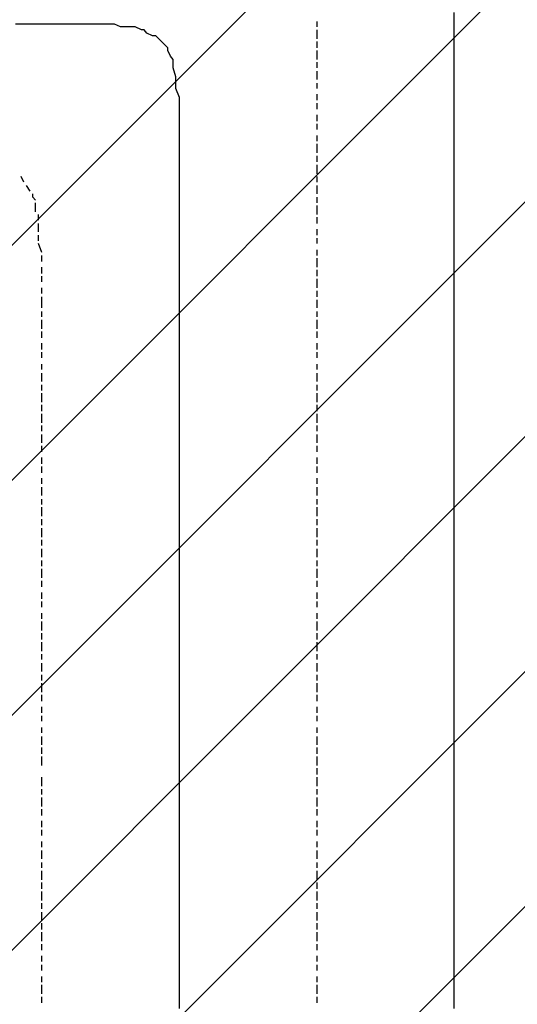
# Model space of a CAD drawing. Extents: x 997 to 109698, y 921 to 94021.
# Tile 267 of 656: x 39614 to 40333, y 23818 to 25240. Entities that reach past the tile are written whole.
import ezdxf

# ---------------------------------------------------------------- set-up
doc = ezdxf.new("R2010")
doc.units = 0
doc.header["$MEASUREMENT"] = 0
doc.layers.add('12', color=7, linetype='CONTINUOUS')
doc.layers.add('28', color=7, linetype='CONTINUOUS')

msp = doc.modelspace()

# ---------------------------------------------------------------- linework, layer by layer
at = {"layer": '12', "color": 1}
for p, q in [((40241.601607, 25237.953237), (40241.601607, 25250.953237)), ((40241.601607, 25229.953237), (40241.601607, 25237.953237)), ((39619.601607, 25233.953237), (39607.601607, 25233.953237)), ((39628.601607, 25233.953237), (39619.601607, 25233.953237)), ((39640.601607, 25233.953237), (39628.601607, 25233.953237)), ((39645.601607, 25233.953237), (39640.601607, 25233.953237)), ((39649.601607, 25233.953237), (39645.601607, 25233.953237)), ((39657.601607, 25233.953237), (39649.601607, 25233.953237)), ((39670.601607, 25233.953237), (39657.601607, 25233.953237)), ((39678.601607, 25233.953237), (39670.601607, 25233.953237)), ((39687.601607, 25233.953237), (39678.601607, 25233.953237)), ((39700.601607, 25233.953237), (39687.601607, 25233.953237)), ((39708.601607, 25233.953237), (39700.601607, 25233.953237)), ((39717.601607, 25233.953237), (39708.601607, 25233.953237)), ((39729.601607, 25233.953237), (39717.601607, 25233.953237)), ((39738.601607, 25233.953237), (39729.601607, 25233.953237)), ((39750.601607, 25233.953237), (39738.601607, 25233.953237)), ((39759.601607, 25229.953237), (39750.601607, 25233.953237)), ((39767.601607, 25229.953237), (39759.601607, 25229.953237)), ((39780.601607, 25229.953237), (39767.601607, 25229.953237)), ((39789.601607, 25225.953237), (39780.601607, 25229.953237)), ((39805.601607, 25216.953237), (39797.601607, 25220.953237)), ((40241.601607, 25220.953237), (40241.601607, 25229.953237)), ((40241.601607, 25208.953237), (40241.601607, 25220.953237)), ((39822.601607, 25204.953237), (39814.601607, 25212.953237)), ((40241.601607, 25199.953237), (40241.601607, 25208.953237)), ((39831.601607, 25187.953237), (39827.601607, 25195.953237)), ((40241.601607, 25187.953237), (40241.601607, 25199.953237)), ((39835.601607, 25170.953237), (39835.601607, 25178.953237)), ((40241.601607, 25178.953237), (40241.601607, 25187.953237)), ((40241.601607, 25170.953237), (40241.601607, 25178.953237)), ((39839.601607, 25157.953237), (39835.601607, 25170.953237)), ((40241.601607, 25157.953237), (40241.601607, 25170.953237)), ((39839.601607, 25148.953237), (39839.601607, 25157.953237)), ((40241.601607, 25148.953237), (40241.601607, 25157.953237)), ((39839.601607, 25140.953237), (39839.601607, 25148.953237)), ((39844.601607, 25127.953237), (39839.601607, 25140.953237)), ((40241.601607, 25140.953237), (40241.601607, 25148.953237)), ((40241.601607, 25127.953237), (40241.601607, 25140.953237)), ((39844.601607, 25119.953237), (39844.601607, 25127.953237)), ((40241.601607, 25119.953237), (40241.601607, 25127.953237)), ((39844.601607, 25110.953237), (39844.601607, 25119.953237)), ((39844.601607, 25098.953237), (39844.601607, 25110.953237)), ((40241.601607, 25110.953237), (40241.601607, 25119.953237)), ((40241.601607, 25098.953237), (40241.601607, 25110.953237)), ((39844.601607, 25089.953237), (39844.601607, 25098.953237)), ((40241.601607, 25089.953237), (40241.601607, 25098.953237)), ((39844.601607, 25081.953237), (39844.601607, 25089.953237)), ((39844.601607, 25068.953237), (39844.601607, 25081.953237)), ((40241.601607, 25081.953237), (40241.601607, 25089.953237)), ((40241.601607, 25068.953237), (40241.601607, 25081.953237)), ((39844.601607, 25060.953237), (39844.601607, 25068.953237)), ((40241.601607, 25060.953237), (40241.601607, 25068.953237)), ((39844.601607, 25047.953237), (39844.601607, 25060.953237)), ((40241.601607, 25047.953237), (40241.601607, 25060.953237)), ((39844.601607, 25038.953237), (39844.601607, 25047.953237)), ((39844.601607, 25034.953237), (39844.601607, 25038.953237)), ((40241.601607, 25038.953237), (40241.601607, 25047.953237)), ((40241.601607, 25030.953237), (40241.601607, 25038.953237)), ((39844.601607, 25030.953237), (39844.601607, 25034.953237)), ((39844.601607, 25017.953237), (39844.601607, 25030.953237)), ((40241.601607, 25017.953237), (40241.601607, 25030.953237)), ((39844.601607, 25009.953237), (39844.601607, 25017.953237)), ((39844.601607, 25000.953237), (39844.601607, 25009.953237)), ((40241.601607, 25009.953237), (40241.601607, 25017.953237)), ((40241.601607, 25000.953237), (40241.601607, 25009.953237)), ((39844.601607, 24988.953237), (39844.601607, 25000.953237)), ((40241.601607, 24988.953237), (40241.601607, 25000.953237)), ((39844.601607, 24979.953237), (39844.601607, 24988.953237)), ((39844.601607, 24971.953237), (39844.601607, 24979.953237)), ((40241.601607, 24979.953237), (40241.601607, 24988.953237)), ((40241.601607, 24971.953237), (40241.601607, 24979.953237)), ((39844.601607, 24958.953237), (39844.601607, 24971.953237)), ((40241.601607, 24958.953237), (40241.601607, 24971.953237)), ((39844.601607, 24950.953237), (39844.601607, 24958.953237)), ((39844.601607, 24937.953237), (39844.601607, 24950.953237)), ((40241.601607, 24950.953237), (40241.601607, 24958.953237)), ((40241.601607, 24937.953237), (40241.601607, 24950.953237)), ((39844.601607, 24928.953237), (39844.601607, 24937.953237)), ((40241.601607, 24928.953237), (40241.601607, 24937.953237)), ((39844.601607, 24920.953237), (39844.601607, 24928.953237)), ((40241.601607, 24920.953237), (40241.601607, 24928.953237)), ((39844.601607, 24907.953237), (39844.601607, 24920.953237)), ((40241.601607, 24907.953237), (40241.601607, 24920.953237)), ((39844.601607, 24899.953237), (39844.601607, 24907.953237)), ((39844.601607, 24890.953237), (39844.601607, 24899.953237)), ((40241.601607, 24899.953237), (40241.601607, 24907.953237)), ((40241.601607, 24890.953237), (40241.601607, 24899.953237)), ((39844.601607, 24878.953237), (39844.601607, 24890.953237)), ((40241.601607, 24878.953237), (40241.601607, 24890.953237)), ((39844.601607, 24869.953237), (39844.601607, 24878.953237)), ((39844.601607, 24861.953237), (39844.601607, 24869.953237)), ((40241.601607, 24869.953237), (40241.601607, 24878.953237)), ((40241.601607, 24861.953237), (40241.601607, 24869.953237)), ((39844.601607, 24848.953237), (39844.601607, 24861.953237)), ((40241.601607, 24848.953237), (40241.601607, 24861.953237)), ((39844.601607, 24839.953237), (39844.601607, 24848.953237)), ((39844.601607, 24827.953237), (39844.601607, 24839.953237)), ((40241.601607, 24839.953237), (40241.601607, 24848.953237)), ((40241.601607, 24827.953237), (40241.601607, 24839.953237)), ((39844.601607, 24818.953237), (39844.601607, 24827.953237)), ((40241.601607, 24818.953237), (40241.601607, 24827.953237)), ((39844.601607, 24810.953237), (39844.601607, 24818.953237)), ((39844.601607, 24797.953237), (39844.601607, 24810.953237)), ((40241.601607, 24810.953237), (40241.601607, 24818.953237)), ((40241.601607, 24797.953237), (40241.601607, 24810.953237)), ((39844.601607, 24789.953237), (39844.601607, 24797.953237)), ((40241.601607, 24789.953237), (40241.601607, 24797.953237)), ((39844.601607, 24780.953237), (39844.601607, 24789.953237)), ((39844.601607, 24768.953237), (39844.601607, 24780.953237)), ((40241.601607, 24780.953237), (40241.601607, 24789.953237)), ((40241.601607, 24768.953237), (40241.601607, 24780.953237)), ((39844.601607, 24759.953237), (39844.601607, 24768.953237)), ((40241.601607, 24759.953237), (40241.601607, 24768.953237)), ((39844.601607, 24751.953237), (39844.601607, 24759.953237)), ((39844.601607, 24738.953237), (39844.601607, 24751.953237)), ((40241.601607, 24751.953237), (40241.601607, 24759.953237)), ((40241.601607, 24738.953237), (40241.601607, 24751.953237)), ((39844.601607, 24729.953237), (39844.601607, 24738.953237)), ((40241.601607, 24729.953237), (40241.601607, 24738.953237)), ((39844.601607, 24717.953237), (39844.601607, 24729.953237)), ((40241.601607, 24717.953237), (40241.601607, 24729.953237)), ((39844.601607, 24708.953237), (39844.601607, 24717.953237)), ((39844.601607, 24700.953237), (39844.601607, 24708.953237)), ((40241.601607, 24708.953237), (40241.601607, 24717.953237)), ((40241.601607, 24700.953237), (40241.601607, 24708.953237)), ((39844.601607, 24687.953237), (39844.601607, 24700.953237)), ((40241.601607, 24687.953237), (40241.601607, 24700.953237)), ((39844.601607, 24679.953237), (39844.601607, 24687.953237)), ((40241.601607, 24679.953237), (40241.601607, 24687.953237)), ((39844.601607, 24670.953237), (39844.601607, 24679.953237)), ((39844.601607, 24657.953237), (39844.601607, 24670.953237)), ((40241.601607, 24670.953237), (40241.601607, 24679.953237)), ((40241.601607, 24657.953237), (40241.601607, 24670.953237)), ((39844.601607, 24649.953237), (39844.601607, 24657.953237)), ((40241.601607, 24649.953237), (40241.601607, 24657.953237)), ((39844.601607, 24640.953237), (39844.601607, 24649.953237)), ((39844.601607, 24628.953237), (39844.601607, 24640.953237)), ((40241.601607, 24640.953237), (40241.601607, 24649.953237)), ((40241.601607, 24628.953237), (40241.601607, 24640.953237)), ((39844.601607, 24619.953237), (39844.601607, 24628.953237)), ((40241.601607, 24619.953237), (40241.601607, 24628.953237)), ((39844.601607, 24607.953237), (39844.601607, 24619.953237)), ((40241.601607, 24607.953237), (40241.601607, 24619.953237)), ((39844.601607, 24598.953237), (39844.601607, 24607.953237)), ((39844.601607, 24590.953237), (39844.601607, 24598.953237)), ((40241.601607, 24598.953237), (40241.601607, 24607.953237)), ((40241.601607, 24590.953237), (40241.601607, 24598.953237)), ((39844.601607, 24577.953237), (39844.601607, 24590.953237)), ((40241.601607, 24577.953237), (40241.601607, 24590.953237)), ((39844.601607, 24569.953237), (39844.601607, 24577.953237)), ((39844.601607, 24560.953237), (39844.601607, 24569.953237)), ((40241.601607, 24569.953237), (40241.601607, 24577.953237)), ((40241.601607, 24560.953237), (40241.601607, 24569.953237)), ((39844.601607, 24547.953237), (39844.601607, 24560.953237)), ((40241.601607, 24547.953237), (40241.601607, 24560.953237)), ((39844.601607, 24539.953237), (39844.601607, 24547.953237)), ((39844.601607, 24530.953237), (39844.601607, 24539.953237)), ((40241.601607, 24539.953237), (40241.601607, 24547.953237)), ((40241.601607, 24530.953237), (40241.601607, 24539.953237)), ((39844.601607, 24518.953237), (39844.601607, 24530.953237)), ((40241.601607, 24518.953237), (40241.601607, 24530.953237)), ((39844.601607, 24509.953237), (39844.601607, 24518.953237)), ((39844.601607, 24501.953237), (39844.601607, 24509.953237)), ((40241.601607, 24509.953237), (40241.601607, 24518.953237)), ((40241.601607, 24501.953237), (40241.601607, 24509.953237)), ((39844.601607, 24488.953237), (39844.601607, 24501.953237)), ((40241.601607, 24488.953237), (40241.601607, 24501.953237)), ((39844.601607, 24480.953237), (39844.601607, 24488.953237)), ((40241.601607, 24480.953237), (40241.601607, 24488.953237)), ((39844.601607, 24467.953237), (39844.601607, 24480.953237)), ((39844.601607, 24458.953237), (39844.601607, 24467.953237)), ((40241.601607, 24467.953237), (40241.601607, 24480.953237)), ((40241.601607, 24458.953237), (40241.601607, 24467.953237)), ((39844.601607, 24450.953237), (39844.601607, 24458.953237)), ((40241.601607, 24450.953237), (40241.601607, 24458.953237)), ((39844.601607, 24437.953237), (39844.601607, 24450.953237)), ((40241.601607, 24437.953237), (40241.601607, 24450.953237)), ((39844.601607, 24429.953237), (39844.601607, 24437.953237)), ((39844.601607, 24420.953237), (39844.601607, 24429.953237)), ((40241.601607, 24429.953237), (40241.601607, 24437.953237)), ((40241.601607, 24420.953237), (40241.601607, 24429.953237)), ((39844.601607, 24408.953237), (39844.601607, 24420.953237)), ((40241.601607, 24408.953237), (40241.601607, 24420.953237)), ((39844.601607, 24399.953237), (39844.601607, 24408.953237)), ((39844.601607, 24391.953237), (39844.601607, 24399.953237)), ((40241.601607, 24399.953237), (40241.601607, 24408.953237)), ((40241.601607, 24391.953237), (40241.601607, 24399.953237)), ((39844.601607, 24378.953237), (39844.601607, 24391.953237)), ((40241.601607, 24378.953237), (40241.601607, 24391.953237)), ((39844.601607, 24370.953237), (39844.601607, 24378.953237)), ((39844.601607, 24357.953237), (39844.601607, 24370.953237)), ((40241.601607, 24370.953237), (40241.601607, 24378.953237)), ((40241.601607, 24357.953237), (40241.601607, 24370.953237)), ((39844.601607, 24348.953237), (39844.601607, 24357.953237)), ((40241.601607, 24348.953237), (40241.601607, 24357.953237)), ((39844.601607, 24340.953237), (39844.601607, 24348.953237)), ((39844.601607, 24327.953237), (39844.601607, 24340.953237)), ((40241.601607, 24340.953237), (40241.601607, 24348.953237)), ((40241.601607, 24327.953237), (40241.601607, 24340.953237)), ((39844.601607, 24319.953237), (39844.601607, 24327.953237)), ((40241.601607, 24319.953237), (40241.601607, 24327.953237)), ((39844.601607, 24310.953237), (39844.601607, 24319.953237)), ((39844.601607, 24298.953237), (39844.601607, 24310.953237)), ((40241.601607, 24310.953237), (40241.601607, 24319.953237)), ((40241.601607, 24298.953237), (40241.601607, 24310.953237)), ((39844.601607, 24289.953237), (39844.601607, 24298.953237)), ((40241.601607, 24289.953237), (40241.601607, 24298.953237)), ((39844.601607, 24281.953237), (39844.601607, 24289.953237)), ((40241.601607, 24281.953237), (40241.601607, 24289.953237)), ((39844.601607, 24268.953237), (39844.601607, 24281.953237)), ((39844.601607, 24260.953237), (39844.601607, 24268.953237)), ((40241.601607, 24268.953237), (40241.601607, 24281.953237)), ((40241.601607, 24260.953237), (40241.601607, 24268.953237)), ((39844.601607, 24247.953237), (39844.601607, 24260.953237)), ((40241.601607, 24247.953237), (40241.601607, 24260.953237)), ((39844.601607, 24238.953237), (39844.601607, 24247.953237)), ((40241.601607, 24238.953237), (40241.601607, 24247.953237)), ((39844.601607, 24230.953237), (39844.601607, 24238.953237)), ((39844.601607, 24217.953237), (39844.601607, 24230.953237)), ((40241.601607, 24230.953237), (40241.601607, 24238.953237)), ((40241.601607, 24217.953237), (40241.601607, 24230.953237)), ((39844.601607, 24209.953237), (39844.601607, 24217.953237)), ((40241.601607, 24209.953237), (40241.601607, 24217.953237)), ((39844.601607, 24200.953237), (39844.601607, 24209.953237)), ((39844.601607, 24188.953237), (39844.601607, 24200.953237)), ((40241.601607, 24200.953237), (40241.601607, 24209.953237)), ((40241.601607, 24188.953237), (40241.601607, 24200.953237)), ((39844.601607, 24179.953237), (39844.601607, 24188.953237)), ((40241.601607, 24179.953237), (40241.601607, 24188.953237)), ((39844.601607, 24171.953237), (39844.601607, 24179.953237)), ((39844.601607, 24158.953237), (39844.601607, 24171.953237)), ((40241.601607, 24171.953237), (40241.601607, 24179.953237)), ((40241.601607, 24158.953237), (40241.601607, 24171.953237)), ((39844.601607, 24149.953237), (39844.601607, 24158.953237)), ((40241.601607, 24149.953237), (40241.601607, 24158.953237)), ((39844.601607, 24137.953237), (39844.601607, 24149.953237)), ((40241.601607, 24137.953237), (40241.601607, 24149.953237)), ((39844.601607, 24128.953237), (39844.601607, 24137.953237)), ((39844.601607, 24120.953237), (39844.601607, 24128.953237)), ((40241.601607, 24128.953237), (40241.601607, 24137.953237)), ((40241.601607, 24120.953237), (40241.601607, 24128.953237)), ((39844.601607, 24107.953237), (39844.601607, 24120.953237)), ((40241.601607, 24107.953237), (40241.601607, 24120.953237)), ((39844.601607, 24099.953237), (39844.601607, 24107.953237)), ((39844.601607, 24090.953237), (39844.601607, 24099.953237)), ((40241.601607, 24099.953237), (40241.601607, 24107.953237)), ((40241.601607, 24090.953237), (40241.601607, 24099.953237)), ((39844.601607, 24077.953237), (39844.601607, 24090.953237)), ((40241.601607, 24077.953237), (40241.601607, 24090.953237)), ((39844.601607, 24069.953237), (39844.601607, 24077.953237)), ((39844.601607, 24061.953237), (39844.601607, 24069.953237)), ((40241.601607, 24069.953237), (40241.601607, 24077.953237)), ((40241.601607, 24061.953237), (40241.601607, 24069.953237)), ((39844.601607, 24048.953237), (39844.601607, 24061.953237)), ((40241.601607, 24048.953237), (40241.601607, 24061.953237)), ((39844.601607, 24039.953237), (39844.601607, 24048.953237)), ((40241.601607, 24039.953237), (40241.601607, 24048.953237)), ((39844.601607, 24027.953237), (39844.601607, 24039.953237)), ((39844.601607, 24018.953237), (39844.601607, 24027.953237)), ((40241.601607, 24027.953237), (40241.601607, 24039.953237)), ((40241.601607, 24018.953237), (40241.601607, 24027.953237)), ((39844.601607, 24010.953237), (39844.601607, 24018.953237)), ((40241.601607, 24010.953237), (40241.601607, 24018.953237)), ((39844.601607, 23997.953237), (39844.601607, 24010.953237)), ((39844.601607, 23989.953237), (39844.601607, 23997.953237)), ((40241.601607, 23997.953237), (40241.601607, 24010.953237)), ((40241.601607, 23989.953237), (40241.601607, 23997.953237)), ((39844.601607, 23980.953237), (39844.601607, 23989.953237)), ((40241.601607, 23980.953237), (40241.601607, 23989.953237)), ((39844.601607, 23967.953237), (39844.601607, 23980.953237)), ((40241.601607, 23967.953237), (40241.601607, 23980.953237)), ((39844.601607, 23959.953237), (39844.601607, 23967.953237)), ((39844.601607, 23950.953237), (39844.601607, 23959.953237)), ((40241.601607, 23959.953237), (40241.601607, 23967.953237)), ((40241.601607, 23950.953237), (40241.601607, 23959.953237)), ((39844.601607, 23938.953237), (39844.601607, 23950.953237)), ((40241.601607, 23938.953237), (40241.601607, 23950.953237)), ((39844.601607, 23929.953237), (39844.601607, 23938.953237)), ((39844.601607, 23921.953237), (39844.601607, 23929.953237)), ((40241.601607, 23929.953237), (40241.601607, 23938.953237)), ((40241.601607, 23921.953237), (40241.601607, 23929.953237)), ((39844.601607, 23908.953237), (39844.601607, 23921.953237)), ((40241.601607, 23908.953237), (40241.601607, 23921.953237)), ((39844.601607, 23900.953237), (39844.601607, 23908.953237)), ((39844.601607, 23887.953237), (39844.601607, 23900.953237)), ((40241.601607, 23900.953237), (40241.601607, 23908.953237)), ((40241.601607, 23887.953237), (40241.601607, 23900.953237)), ((39844.601607, 23879.953237), (39844.601607, 23887.953237)), ((40241.601607, 23879.953237), (40241.601607, 23887.953237)), ((39844.601607, 23870.953237), (39844.601607, 23879.953237)), ((39844.601607, 23857.953237), (39844.601607, 23870.953237)), ((40241.601607, 23870.953237), (40241.601607, 23879.953237)), ((40241.601607, 23857.953237), (40241.601607, 23870.953237)), ((39844.601607, 23849.953237), (39844.601607, 23857.953237)), ((40241.601607, 23849.953237), (40241.601607, 23857.953237)), ((39844.601607, 23840.953237), (39844.601607, 23849.953237)), ((40241.601607, 23840.953237), (40241.601607, 23849.953237)), ((39844.601607, 23828.953237), (39844.601607, 23840.953237)), ((39844.601607, 23819.953237), (39844.601607, 23828.953237)), ((40241.601607, 23828.953237), (40241.601607, 23840.953237)), ((40241.601607, 23819.953237), (40241.601607, 23828.953237)), ((39844.601607, 23811.953237), (39844.601607, 23819.953237)), ((40241.601607, 23811.953237), (40241.601607, 23819.953237))]:
    msp.add_line(p, q, dxfattribs=at)
at = {"layer": '12', "color": 5}
for p, q in [((40043.601607, 25233.953237), (40043.601607, 25237.953237)), ((40043.601607, 25229.953237), (40043.601607, 25233.953237)), ((40043.601607, 25212.953237), (40043.601607, 25225.953237)), ((40043.601607, 25199.953237), (40043.601607, 25208.953237)), ((40043.601607, 25182.953237), (40043.601607, 25195.953237)), ((40043.601607, 25170.953237), (40043.601607, 25178.953237)), ((40043.601607, 25153.953237), (40043.601607, 25165.953237)), ((40043.601607, 25140.953237), (40043.601607, 25148.953237)), ((40043.601607, 25123.953237), (40043.601607, 25132.953237)), ((40043.601607, 25110.953237), (40043.601607, 25119.953237)), ((40043.601607, 25093.953237), (40043.601607, 25102.953237)), ((40043.601607, 25081.953237), (40043.601607, 25089.953237)), ((40043.601607, 25064.953237), (40043.601607, 25072.953237)), ((40043.601607, 25047.953237), (40043.601607, 25060.953237)), ((40043.601607, 25034.953237), (40043.601607, 25043.953237)), ((40043.601607, 25017.953237), (40043.601607, 25030.953237)), ((39619.601607, 25005.953237), (39615.601607, 25013.953237)), ((40043.601607, 25005.953237), (40043.601607, 25013.953237)), ((39628.601607, 24992.953237), (39623.601607, 25000.953237)), ((40043.601607, 24988.953237), (40043.601607, 25000.953237)), ((40043.601607, 24975.953237), (40043.601607, 24983.953237)), ((39636.601607, 24962.953237), (39636.601607, 24975.953237)), ((40043.601607, 24958.953237), (40043.601607, 24971.953237)), ((39640.601607, 24950.953237), (39640.601607, 24958.953237)), ((40043.601607, 24945.953237), (40043.601607, 24954.953237)), ((39640.601607, 24933.953237), (39640.601607, 24945.953237)), ((40043.601607, 24928.953237), (40043.601607, 24937.953237)), ((39640.601607, 24920.953237), (39640.601607, 24928.953237)), ((40043.601607, 24916.953237), (40043.601607, 24924.953237)), ((39645.601607, 24903.953237), (39640.601607, 24916.953237)), ((39645.601607, 24890.953237), (39645.601607, 24899.953237)), ((40043.601607, 24899.953237), (40043.601607, 24907.953237)), ((40043.601607, 24882.953237), (40043.601607, 24895.953237)), ((39645.601607, 24873.953237), (39645.601607, 24882.953237)), ((39645.601607, 24861.953237), (39645.601607, 24869.953237)), ((40043.601607, 24869.953237), (40043.601607, 24878.953237)), ((40043.601607, 24852.953237), (40043.601607, 24865.953237)), ((39645.601607, 24844.953237), (39645.601607, 24852.953237)), ((39645.601607, 24835.953237), (39645.601607, 24839.953237)), ((40043.601607, 24839.953237), (40043.601607, 24848.953237)), ((39645.601607, 24823.953237), (39645.601607, 24835.953237)), ((40043.601607, 24823.953237), (40043.601607, 24835.953237)), ((39645.601607, 24810.953237), (39645.601607, 24818.953237)), ((40043.601607, 24810.953237), (40043.601607, 24818.953237)), ((39645.601607, 24793.953237), (39645.601607, 24806.953237)), ((40043.601607, 24793.953237), (40043.601607, 24806.953237)), ((39645.601607, 24780.953237), (39645.601607, 24789.953237)), ((40043.601607, 24780.953237), (40043.601607, 24789.953237)), ((39645.601607, 24763.953237), (39645.601607, 24772.953237)), ((40043.601607, 24763.953237), (40043.601607, 24772.953237)), ((39645.601607, 24751.953237), (39645.601607, 24759.953237)), ((40043.601607, 24751.953237), (40043.601607, 24759.953237)), ((39645.601607, 24734.953237), (39645.601607, 24742.953237)), ((40043.601607, 24734.953237), (40043.601607, 24742.953237)), ((39645.601607, 24717.953237), (39645.601607, 24729.953237)), ((40043.601607, 24717.953237), (40043.601607, 24729.953237)), ((39645.601607, 24704.953237), (39645.601607, 24712.953237)), ((40043.601607, 24704.953237), (40043.601607, 24712.953237)), ((39645.601607, 24687.953237), (39645.601607, 24700.953237)), ((40043.601607, 24687.953237), (40043.601607, 24700.953237)), ((39645.601607, 24674.953237), (39645.601607, 24683.953237)), ((40043.601607, 24674.953237), (40043.601607, 24683.953237)), ((39645.601607, 24657.953237), (39645.601607, 24670.953237)), ((40043.601607, 24657.953237), (40043.601607, 24670.953237)), ((39645.601607, 24645.953237), (39645.601607, 24653.953237)), ((40043.601607, 24645.953237), (40043.601607, 24653.953237)), ((39645.601607, 24628.953237), (39645.601607, 24640.953237)), ((40043.601607, 24628.953237), (40043.601607, 24640.953237)), ((39645.601607, 24615.953237), (39645.601607, 24624.953237)), ((40043.601607, 24615.953237), (40043.601607, 24624.953237)), ((39645.601607, 24598.953237), (39645.601607, 24607.953237)), ((40043.601607, 24598.953237), (40043.601607, 24607.953237)), ((39645.601607, 24585.953237), (39645.601607, 24594.953237)), ((40043.601607, 24585.953237), (40043.601607, 24594.953237)), ((39645.601607, 24569.953237), (39645.601607, 24577.953237)), ((40043.601607, 24569.953237), (40043.601607, 24577.953237)), ((39645.601607, 24552.953237), (39645.601607, 24564.953237)), ((40043.601607, 24552.953237), (40043.601607, 24564.953237)), ((39645.601607, 24539.953237), (39645.601607, 24547.953237)), ((40043.601607, 24539.953237), (40043.601607, 24547.953237)), ((39645.601607, 24522.953237), (39645.601607, 24535.953237)), ((40043.601607, 24522.953237), (40043.601607, 24535.953237)), ((39645.601607, 24509.953237), (39645.601607, 24518.953237)), ((40043.601607, 24509.953237), (40043.601607, 24518.953237)), ((39645.601607, 24492.953237), (39645.601607, 24505.953237)), ((40043.601607, 24492.953237), (40043.601607, 24505.953237)), ((39645.601607, 24480.953237), (39645.601607, 24488.953237)), ((40043.601607, 24480.953237), (40043.601607, 24488.953237)), ((39645.601607, 24463.953237), (39645.601607, 24475.953237)), ((40043.601607, 24463.953237), (40043.601607, 24475.953237)), ((39645.601607, 24450.953237), (39645.601607, 24458.953237)), ((40043.601607, 24450.953237), (40043.601607, 24458.953237)), ((39645.601607, 24433.953237), (39645.601607, 24446.953237)), ((40043.601607, 24433.953237), (40043.601607, 24446.953237)), ((39645.601607, 24420.953237), (39645.601607, 24429.953237)), ((40043.601607, 24420.953237), (40043.601607, 24429.953237)), ((39645.601607, 24403.953237), (39645.601607, 24412.953237)), ((40043.601607, 24403.953237), (40043.601607, 24412.953237)), ((39645.601607, 24391.953237), (39645.601607, 24399.953237)), ((40043.601607, 24391.953237), (40043.601607, 24399.953237)), ((39645.601607, 24374.953237), (39645.601607, 24382.953237)), ((40043.601607, 24374.953237), (40043.601607, 24382.953237)), ((39645.601607, 24357.953237), (39645.601607, 24370.953237)), ((40043.601607, 24357.953237), (40043.601607, 24370.953237)), ((39645.601607, 24344.953237), (39645.601607, 24353.953237)), ((40043.601607, 24344.953237), (40043.601607, 24353.953237)), ((39645.601607, 24327.953237), (39645.601607, 24340.953237)), ((40043.601607, 24327.953237), (40043.601607, 24340.953237)), ((39645.601607, 24315.953237), (39645.601607, 24323.953237)), ((39645.601607, 24298.953237), (39645.601607, 24310.953237)), ((40043.601607, 24315.953237), (40043.601607, 24323.953237)), ((40043.601607, 24298.953237), (40043.601607, 24310.953237)), ((39645.601607, 24285.953237), (39645.601607, 24293.953237)), ((40043.601607, 24285.953237), (40043.601607, 24293.953237)), ((39645.601607, 24268.953237), (39645.601607, 24281.953237)), ((40043.601607, 24268.953237), (40043.601607, 24281.953237)), ((39645.601607, 24255.953237), (39645.601607, 24264.953237)), ((40043.601607, 24255.953237), (40043.601607, 24264.953237)), ((39645.601607, 24238.953237), (39645.601607, 24247.953237)), ((40043.601607, 24238.953237), (40043.601607, 24247.953237)), ((39645.601607, 24226.953237), (39645.601607, 24234.953237)), ((40043.601607, 24226.953237), (40043.601607, 24234.953237)), ((39645.601607, 24209.953237), (39645.601607, 24217.953237)), ((40043.601607, 24209.953237), (40043.601607, 24217.953237)), ((39645.601607, 24192.953237), (39645.601607, 24204.953237)), ((40043.601607, 24192.953237), (40043.601607, 24204.953237)), ((39645.601607, 24179.953237), (39645.601607, 24188.953237)), ((40043.601607, 24179.953237), (40043.601607, 24188.953237)), ((39645.601607, 24162.953237), (39645.601607, 24175.953237)), ((40043.601607, 24162.953237), (40043.601607, 24175.953237)), ((40043.601607, 24149.953237), (40043.601607, 24158.953237)), ((39645.601607, 24132.953237), (39645.601607, 24145.953237)), ((40043.601607, 24132.953237), (40043.601607, 24145.953237)), ((39645.601607, 24120.953237), (39645.601607, 24128.953237)), ((40043.601607, 24120.953237), (40043.601607, 24128.953237)), ((39645.601607, 24103.953237), (39645.601607, 24116.953237)), ((40043.601607, 24103.953237), (40043.601607, 24116.953237)), ((39645.601607, 24090.953237), (39645.601607, 24099.953237)), ((40043.601607, 24090.953237), (40043.601607, 24099.953237)), ((39645.601607, 24073.953237), (39645.601607, 24082.953237)), ((40043.601607, 24073.953237), (40043.601607, 24082.953237)), ((39645.601607, 24061.953237), (39645.601607, 24069.953237)), ((40043.601607, 24061.953237), (40043.601607, 24069.953237)), ((39645.601607, 24044.953237), (39645.601607, 24052.953237)), ((40043.601607, 24044.953237), (40043.601607, 24052.953237)), ((39645.601607, 24027.953237), (39645.601607, 24039.953237)), ((40043.601607, 24027.953237), (40043.601607, 24039.953237)), ((39645.601607, 24014.953237), (39645.601607, 24022.953237)), ((40043.601607, 24014.953237), (40043.601607, 24022.953237)), ((39645.601607, 23997.953237), (39645.601607, 24010.953237)), ((40043.601607, 23997.953237), (40043.601607, 24010.953237)), ((39645.601607, 23984.953237), (39645.601607, 23993.953237)), ((40043.601607, 23984.953237), (40043.601607, 23993.953237)), ((39645.601607, 23967.953237), (39645.601607, 23980.953237)), ((40043.601607, 23967.953237), (40043.601607, 23980.953237)), ((39645.601607, 23955.953237), (39645.601607, 23963.953237)), ((40043.601607, 23955.953237), (40043.601607, 23963.953237)), ((39645.601607, 23938.953237), (39645.601607, 23950.953237)), ((40043.601607, 23938.953237), (40043.601607, 23950.953237)), ((39645.601607, 23925.953237), (39645.601607, 23934.953237)), ((40043.601607, 23925.953237), (40043.601607, 23934.953237)), ((39645.601607, 23908.953237), (39645.601607, 23921.953237)), ((40043.601607, 23908.953237), (40043.601607, 23921.953237)), ((39645.601607, 23895.953237), (39645.601607, 23904.953237)), ((40043.601607, 23895.953237), (40043.601607, 23904.953237)), ((39645.601607, 23879.953237), (39645.601607, 23887.953237)), ((40043.601607, 23879.953237), (40043.601607, 23887.953237)), ((39645.601607, 23866.953237), (39645.601607, 23874.953237)), ((40043.601607, 23866.953237), (40043.601607, 23874.953237)), ((39645.601607, 23849.953237), (39645.601607, 23857.953237)), ((40043.601607, 23849.953237), (40043.601607, 23857.953237)), ((39645.601607, 23832.953237), (39645.601607, 23845.953237)), ((40043.601607, 23832.953237), (40043.601607, 23845.953237)), ((39645.601607, 23819.953237), (39645.601607, 23828.953237)), ((40043.601607, 23819.953237), (40043.601607, 23828.953237))]:
    msp.add_line(p, q, dxfattribs=at)
at = {"layer": '12', "color": 1}
for points in [[(39797.601607, 25220.953237), (39793.601607, 25225.953237), (39789.601607, 25225.953237)], [(39814.601607, 25212.953237), (39810.601607, 25216.953237), (39805.601607, 25216.953237)], [(39827.601607, 25195.953237), (39827.601607, 25199.953237), (39822.601607, 25204.953237)], [(39835.601607, 25178.953237), (39835.601607, 25182.953237), (39831.601607, 25187.953237)]]:
    msp.add_lwpolyline(points, dxfattribs=at)
at = {"layer": '12', "color": 5}
msp.add_lwpolyline([(39636.601607, 24979.953237), (39632.601607, 24983.953237), (39632.601607, 24988.953237)], dxfattribs=at)
at = {"layer": '28', "color": 2}
for p, q in [((36897.636205, 22209.749751), (41547.636205, 26859.749751)), ((36897.636205, 21870.338496), (41547.636205, 26520.338496)), ((36897.636205, 21530.927241), (41547.636205, 26180.927241)), ((36897.636205, 21191.515986), (41547.636205, 25841.515986)), ((36897.636205, 20852.104731), (41547.636205, 25502.104731)), ((36897.636205, 20512.693476), (41547.636205, 25162.693476))]:
    msp.add_line(p, q, dxfattribs=at)

doc.saveas('drawing.dxf')
